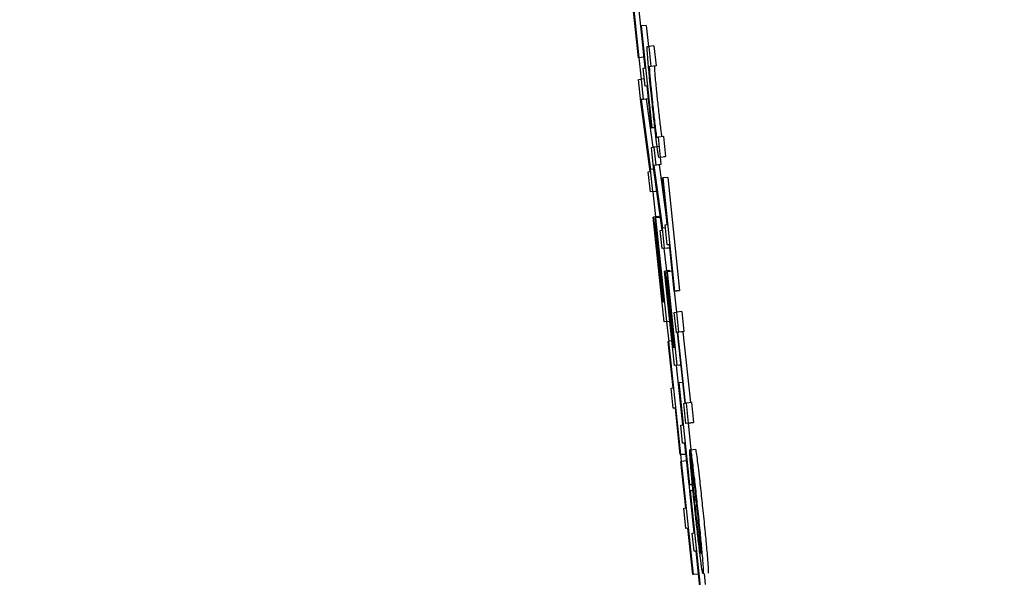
# Model space of a CAD drawing. Header units: inches. Extents: x 170 to 312, y 215 to 248.
# Tile 307 of 656: x 210.2396 to 210.2776, y 243.5467 to 243.5683. Entities that reach past the tile are written whole.
import ezdxf

# ---------------------------------------------------------------- set-up
doc = ezdxf.new("R2010")
doc.units = ezdxf.units.IN
doc.header["$LTSCALE"] = 0.25
doc.header["$MEASUREMENT"] = 0
doc.layers.add('ANNOTATIONS', color=1, linetype='Continuous')
doc.layers.add('MOTOR RH', color=7, linetype='Continuous')
doc.styles.add('ARIAL', font='arial.ttf', dxfattribs={"height": 0.09375})
doc.dimstyles.new('STANDARD$0', dxfattribs={"dimtxt": 0.09375, "dimasz": 0.09375, "dimexe": 0.03125, "dimexo": 0.046875, "dimgap": 0.09, "dimtad": 0, "dimtih": 1, "dimtoh": 1, "dimdec": 4, "dimzin": 0, "dimdsep": 46, "dimtxsty": 'ARIAL', "dimcen": 0.09, "dimadec": 0, "dimazin": 0, "dimtfac": 1, "dimtdec": 4, "dimtofl": 0, "dimtmove": 0, "dimatfit": 1, "dimfxl": 1, "dimtolj": 1, "dimtzin": 0, "dimarcsym": 0})

# ---------------------------------------------------------------- blocks, each defined once
blk = doc.blocks.new('*D26')
at = {"layer": 'ANNOTATIONS', "color": 0, "lineweight": -2, "transparency": 16777216}
for p, q in [((209.9529949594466, 244.1250466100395), (211.7989574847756, 244.1250466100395)), ((211.7677074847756, 244.0312966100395), (211.7677074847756, 242.3316655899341)), ((211.7677074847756, 240.1971744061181), (211.7677074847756, 241.8968054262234)), ((211.0371824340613, 240.1034244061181), (211.7989574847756, 240.1034244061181))]:
    blk.add_line(p, q, dxfattribs=at)
at = {"layer": 'ANNOTATIONS', "color": 0, "transparency": 16777216}
for points in [[(211.7520824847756, 244.0312966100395), (211.7833324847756, 244.0312966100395), (211.7677074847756, 244.1250466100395)], [(211.7520824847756, 240.1971744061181), (211.7833324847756, 240.1971744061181), (211.7677074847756, 240.1034244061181)]]:
    blk.add_solid(points, dxfattribs=at)
at = {"layer": 'defpoints', "color": 0, "transparency": 16777216}
for p in [(209.9061199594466, 244.1250466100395), (210.9903074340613, 240.1034244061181), (211.7677074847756, 240.1034244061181)]:
    blk.add_point(p, dxfattribs=at)
at = {"layer": 'ANNOTATIONS', "color": 0, "transparency": 16777216, "insert": (211.7677074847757, 242.1142355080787), "char_height": 0.09375, "attachment_point": 5, "style": 'ARIAL'}
blk.add_mtext('\\A1;OPENING\\PHEIGHT', dxfattribs=at)
blk = doc.blocks.new('*D27')
at = {"layer": 'ANNOTATIONS', "color": 0, "lineweight": -2, "transparency": 16777216}
for p, q in [((209.9529949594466, 244.961030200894), (212.4539461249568, 244.961030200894)), ((212.4226961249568, 244.867280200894), (212.4226961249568, 242.7496573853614)), ((212.4226961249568, 240.1971744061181), (212.4226961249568, 242.3147972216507)), ((211.9575265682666, 240.1034244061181), (212.4539461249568, 240.1034244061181))]:
    blk.add_line(p, q, dxfattribs=at)
at = {"layer": 'ANNOTATIONS', "color": 0, "transparency": 16777216}
for points in [[(212.4070711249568, 244.867280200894), (212.4383211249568, 244.867280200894), (212.4226961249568, 244.961030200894)], [(212.4070711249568, 240.1971744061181), (212.4383211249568, 240.1971744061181), (212.4226961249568, 240.1034244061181)]]:
    blk.add_solid(points, dxfattribs=at)
at = {"layer": 'defpoints', "color": 0, "transparency": 16777216}
for p in [(209.9061199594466, 244.961030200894), (211.9106515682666, 240.1034244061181), (212.4226961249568, 240.1034244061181)]:
    blk.add_point(p, dxfattribs=at)
at = {"layer": 'ANNOTATIONS', "color": 0, "transparency": 16777216, "insert": (212.4226961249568, 242.5322273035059), "char_height": 0.09375, "attachment_point": 5, "style": 'ARIAL'}
blk.add_mtext('\\A1;TOTAL\\PHEIGHT', dxfattribs=at)

msp = doc.modelspace()

# ---------------------------------------------------------------- linework, layer by layer
at = {"layer": 'MOTOR RH'}
for p, q in [((210.2630495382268, 243.5711706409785), (210.2635093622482, 243.566797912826)), ((210.2635027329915, 243.5687432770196), (210.2637051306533, 243.5668185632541)), ((210.2634970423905, 243.5667965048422), (210.2633080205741, 243.5685940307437)), ((210.2635909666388, 243.5680298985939), (210.2636033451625, 243.5680313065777)), ((210.2637610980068, 243.5664121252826), (210.2635909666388, 243.5680298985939)), ((210.2637990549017, 243.5680519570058), (210.2636033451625, 243.5680313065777)), ((210.2636033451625, 243.5680313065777), (210.2640171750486, 243.5640959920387)), ((210.2637990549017, 243.5680519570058), (210.2638846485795, 243.5672381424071)), ((210.2638347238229, 243.5672315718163), (210.2638962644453, 243.5672395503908)), ((210.2640920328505, 243.5672602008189), (210.2638962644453, 243.5672395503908)), ((210.2638962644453, 243.5672395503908), (210.2639780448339, 243.5664618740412)), ((210.2640920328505, 243.5672602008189), (210.2641738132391, 243.5664825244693)), ((210.2637051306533, 243.5668185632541), (210.2634970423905, 243.5667965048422)), ((210.2635093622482, 243.566797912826), (210.2634970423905, 243.5667965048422)), ((210.263515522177, 243.5667983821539), (210.2636019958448, 243.5659723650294)), ((210.2637051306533, 243.5668185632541), (210.2636928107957, 243.5668171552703)), ((210.2636769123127, 243.5664013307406), (210.2637610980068, 243.5664121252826)), ((210.2637504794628, 243.5657015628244), (210.2636769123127, 243.5664013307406)), ((210.2639780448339, 243.5664618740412), (210.2639177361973, 243.5664538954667)), ((210.2641738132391, 243.5664825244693), (210.2639780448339, 243.5664618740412)), ((210.2641738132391, 243.5664825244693), (210.2641135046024, 243.5664745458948)), ((210.263499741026, 243.5659596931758), (210.2635962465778, 243.5659718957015)), ((210.263590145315, 243.5650998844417), (210.263499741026, 243.5659596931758)), ((210.2637206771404, 243.565985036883), (210.2635962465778, 243.5659718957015)), ((210.2635962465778, 243.5659718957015), (210.2636780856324, 243.565194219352)), ((210.2638347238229, 243.5657123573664), (210.2637504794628, 243.5657015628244)), ((210.2638348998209, 243.5657104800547), (210.2637504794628, 243.5657015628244)), ((210.2638218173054, 243.565709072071), (210.2638737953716, 243.56521486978)), ((210.2640048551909, 243.564094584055), (210.2638347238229, 243.5657123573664)), ((210.2639515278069, 243.5624040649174), (210.263590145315, 243.5650998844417)), ((210.2637977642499, 243.5652050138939), (210.2636019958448, 243.5651843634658)), ((210.2636780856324, 243.565194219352), (210.2636019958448, 243.5651843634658)), ((210.2636019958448, 243.5651843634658), (210.2639625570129, 243.5624885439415)), ((210.2638737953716, 243.56521486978), (210.2636780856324, 243.565194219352)), ((210.2638737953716, 243.56521486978), (210.2637977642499, 243.5652050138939)), ((210.2637977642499, 243.5652050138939), (210.2640463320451, 243.5633464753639)), ((210.2640048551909, 243.564094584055), (210.2641291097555, 243.5641077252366)), ((210.2640048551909, 243.564094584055), (210.2640171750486, 243.5640959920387)), ((210.2641291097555, 243.5641077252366), (210.2640171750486, 243.5640959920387)), ((210.2644602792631, 243.5637585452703), (210.264264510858, 243.5637378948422)), ((210.2644602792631, 243.5637585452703), (210.2645420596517, 243.5629803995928)), ((210.264291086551, 243.5633732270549), (210.2640953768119, 243.5633525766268)), ((210.2642042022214, 243.5637299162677), (210.264264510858, 243.5637378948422)), ((210.2643462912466, 243.5629597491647), (210.264264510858, 243.5637378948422)), ((210.263998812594, 243.5633403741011), (210.2640953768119, 243.5633525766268)), ((210.2640801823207, 243.5625664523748), (210.263998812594, 243.5633403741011)), ((210.2640953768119, 243.5633525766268), (210.264169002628, 243.5626528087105)), ((210.2642886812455, 243.5626636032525), (210.2640929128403, 243.5626429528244)), ((210.264169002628, 243.5626528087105), (210.2640929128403, 243.5626429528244)), ((210.2640929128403, 243.5626429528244), (210.2644250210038, 243.5602174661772)), ((210.2643647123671, 243.5626729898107), (210.264169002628, 243.5626528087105)), ((210.2643462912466, 243.5629597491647), (210.2642847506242, 243.5629522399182)), ((210.2643647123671, 243.5626729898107), (210.2642886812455, 243.5626636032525)), ((210.2642886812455, 243.5626636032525), (210.2646040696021, 243.5603606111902)), ((210.2643348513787, 243.5629574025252), (210.2643647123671, 243.5626729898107)), ((210.2643462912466, 243.5629597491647), (210.2645420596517, 243.5629803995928)), ((210.2645420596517, 243.5629803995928), (210.2644805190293, 243.5629728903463)), ((210.2638746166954, 243.5623946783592), (210.2639515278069, 243.5624040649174)), ((210.263956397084, 243.5616165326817), (210.2638746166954, 243.5623946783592)), ((210.264089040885, 243.5625021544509), (210.2639625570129, 243.5624885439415)), ((210.2640529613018, 243.5616292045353), (210.2639625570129, 243.5624885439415)), ((210.264413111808, 243.5601414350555), (210.2640801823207, 243.5625664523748)), ((210.2644181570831, 243.5621581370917), (210.2644304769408, 243.5621600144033)), ((210.2646071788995, 243.5603610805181), (210.2644181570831, 243.5621581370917)), ((210.2646261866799, 243.5621806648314), (210.2644304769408, 243.5621600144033)), ((210.2644304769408, 243.5621600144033), (210.2648903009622, 243.5577872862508)), ((210.2646261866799, 243.5621806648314), (210.2650860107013, 243.5578079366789)), ((210.2641521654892, 243.5616371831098), (210.263956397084, 243.5616165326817)), ((210.2640529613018, 243.5616292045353), (210.263956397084, 243.5616165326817)), ((210.2640529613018, 243.5616292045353), (210.2642066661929, 243.5616451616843)), ((210.2640568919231, 243.5616273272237), (210.264158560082, 243.5606562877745)), ((210.2642067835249, 243.5616442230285), (210.2641521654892, 243.5616371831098)), ((210.2640585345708, 243.5606454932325), (210.2640709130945, 243.5606469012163)), ((210.2644843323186, 243.556596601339), (210.2640585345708, 243.5606454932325)), ((210.2642666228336, 243.5606675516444), (210.2640709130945, 243.5606469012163)), ((210.2640709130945, 243.5606469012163), (210.2644148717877, 243.5573756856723)), ((210.264131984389, 243.5603681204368), (210.2641443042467, 243.5603695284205)), ((210.2644461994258, 243.5573799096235), (210.264131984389, 243.5603681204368)), ((210.2641725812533, 243.5603728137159), (210.2641443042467, 243.5603695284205)), ((210.2641443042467, 243.5603695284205), (210.2644585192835, 243.5573813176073)), ((210.2641471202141, 243.5606154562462), (210.2641594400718, 243.5606168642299)), ((210.2644867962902, 243.5573850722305), (210.2641471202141, 243.5606154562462)), ((210.2643451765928, 243.5606365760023), (210.2641594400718, 243.5606168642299)), ((210.2641594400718, 243.5606168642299), (210.2645808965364, 243.5566088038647)), ((210.2642666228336, 243.5606675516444), (210.2642707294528, 243.5606285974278)), ((210.2643882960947, 243.5603225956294), (210.2644073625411, 243.5601409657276)), ((210.2645229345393, 243.5603502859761), (210.2646071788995, 243.5603610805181)), ((210.2646047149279, 243.5595721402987), (210.2645229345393, 243.5603502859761)), ((210.2643362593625, 243.5601315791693), (210.264413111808, 243.5601414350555)), ((210.2644098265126, 243.5594318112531), (210.2643362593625, 243.5601315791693)), ((210.2645356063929, 243.5602291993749), (210.2644250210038, 243.5602174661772)), ((210.2645063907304, 243.5594440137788), (210.2644250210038, 243.5602174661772)), ((210.2646889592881, 243.5595829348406), (210.2646047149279, 243.5595721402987)), ((210.264689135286, 243.559581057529), (210.2646047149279, 243.5595721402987)), ((210.2648779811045, 243.5577858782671), (210.2646889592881, 243.5595829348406)), ((210.2646055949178, 243.5594524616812), (210.2644098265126, 243.5594318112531)), ((210.2645063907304, 243.5594440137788), (210.2644098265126, 243.5594318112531)), ((210.2644811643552, 243.5594393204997), (210.2645730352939, 243.5585654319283)), ((210.2645063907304, 243.5594440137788), (210.2647013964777, 243.5594646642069)), ((210.2647013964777, 243.5594646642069), (210.2646055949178, 243.5594524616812)), ((210.2645017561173, 243.5585574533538), (210.264514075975, 243.5585593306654)), ((210.2648849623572, 243.554913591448), (210.2645017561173, 243.5585574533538)), ((210.2647098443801, 243.5585795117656), (210.264514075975, 243.5585593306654)), ((210.264514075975, 243.5585593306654), (210.2648237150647, 243.5556152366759)), ((210.2645898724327, 243.5585316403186), (210.2646021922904, 243.5585330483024)), ((210.2648955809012, 243.5556241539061), (210.2645898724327, 243.5585316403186)), ((210.2647971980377, 243.5585536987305), (210.2646021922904, 243.5585330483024)), ((210.2646021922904, 243.5585330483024), (210.264981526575, 243.5549257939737)), ((210.2647098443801, 243.5585795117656), (210.2647135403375, 243.5585447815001)), ((210.2645722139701, 243.5583087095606), (210.2645845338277, 243.5583101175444)), ((210.2648550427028, 243.5556189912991), (210.2645722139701, 243.5583087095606)), ((210.2646128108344, 243.5583129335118), (210.2645845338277, 243.5583101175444)), ((210.2645845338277, 243.5583101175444), (210.2648673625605, 243.5556208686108)), ((210.2650736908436, 243.5578060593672), (210.2648779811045, 243.5577858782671)), ((210.2648903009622, 243.5577872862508), (210.2648779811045, 243.5577858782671)), ((210.2648786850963, 243.5577858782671), (210.2649636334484, 243.5569781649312)), ((210.2648903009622, 243.5577872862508), (210.2650860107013, 243.5578079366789)), ((210.2650860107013, 243.5578079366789), (210.2650736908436, 243.5578060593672)), ((210.2644148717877, 243.5573756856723), (210.2644461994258, 243.5573799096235)), ((210.2644585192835, 243.5573813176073), (210.2644867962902, 243.5573850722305)), ((210.2648786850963, 243.5569673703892), (210.2649751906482, 243.5569795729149)), ((210.2649604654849, 243.5561896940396), (210.2648786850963, 243.5569673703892)), ((210.2651709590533, 243.557000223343), (210.2649751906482, 243.5569795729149)), ((210.2650570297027, 243.5562018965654), (210.2649751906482, 243.5569795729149)), ((210.2651709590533, 243.557000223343), (210.2652527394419, 243.5562225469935)), ((210.2646801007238, 243.5566172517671), (210.2644843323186, 243.556596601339)), ((210.2645808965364, 243.5566088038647), (210.2644843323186, 243.556596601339)), ((210.2645808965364, 243.5566088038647), (210.264705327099, 243.5566219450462)), ((210.2645825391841, 243.5566069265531), (210.264662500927, 243.555842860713)), ((210.264705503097, 243.5566205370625), (210.2646801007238, 243.5566172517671)), ((210.2650051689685, 243.5561953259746), (210.2649604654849, 243.5561896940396)), ((210.2650052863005, 243.5561943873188), (210.2649604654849, 243.5561896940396)), ((210.2652928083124, 243.5534600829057), (210.2650051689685, 243.5561953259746)), ((210.2652131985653, 243.5562173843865), (210.2650174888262, 243.5561967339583)), ((210.2650174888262, 243.5561967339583), (210.2650570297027, 243.5562018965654)), ((210.26530512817, 243.5534614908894), (210.2650174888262, 243.5561967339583)), ((210.2652527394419, 243.5562225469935), (210.2650570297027, 243.5562018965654)), ((210.2652527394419, 243.5562225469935), (210.2652131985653, 243.5562173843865)), ((210.2652131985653, 243.5562173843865), (210.2655007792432, 243.5534830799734)), ((210.2646484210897, 243.55584802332), (210.2646607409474, 243.5558499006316)), ((210.2648374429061, 243.5540509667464), (210.2646484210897, 243.55584802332)), ((210.26478517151, 243.5558630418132), (210.2646607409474, 243.5558499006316)), ((210.2646607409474, 243.5558499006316), (210.2651205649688, 243.5514771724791)), ((210.2648237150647, 243.5556152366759), (210.2648550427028, 243.5556189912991)), ((210.2648673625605, 243.5556208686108), (210.2648955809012, 243.5556241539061)), ((210.2650807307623, 243.5549342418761), (210.2648849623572, 243.554913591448)), ((210.264981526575, 243.5549257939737), (210.2648849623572, 243.554913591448)), ((210.2649563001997, 243.5549211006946), (210.2651981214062, 243.5526218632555)), ((210.264981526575, 243.5549257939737), (210.2651369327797, 243.5549422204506)), ((210.2651370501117, 243.5549412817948), (210.2650807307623, 243.5549342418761)), ((210.2650410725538, 243.5542410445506), (210.2650533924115, 243.5542424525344)), ((210.2652087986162, 243.5542588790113), (210.2650533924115, 243.5542424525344)), ((210.2650533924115, 243.5542424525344), (210.2654672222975, 243.5503071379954)), ((210.264753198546, 243.5540401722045), (210.2648374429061, 243.5540509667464)), ((210.2648349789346, 243.553262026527), (210.264753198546, 243.5540401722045)), ((210.2652112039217, 243.5526232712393), (210.2650410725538, 243.5542410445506)), ((210.2655403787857, 243.5534873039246), (210.2653446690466, 243.5534666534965)), ((210.2655403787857, 243.5534873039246), (210.2656221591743, 243.552709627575)), ((210.2649192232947, 243.553272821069), (210.2648349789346, 243.553262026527)), ((210.2649193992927, 243.5532709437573), (210.2648349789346, 243.553262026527)), ((210.2651082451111, 243.5514757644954), (210.2649192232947, 243.553272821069)), ((210.2652481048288, 243.5534544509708), (210.2652928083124, 243.5534600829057)), ((210.2653298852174, 243.5526767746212), (210.2652481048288, 243.5534544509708)), ((210.2653446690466, 243.5534666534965), (210.26530512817, 243.5534614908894)), ((210.2654264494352, 243.5526889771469), (210.2653446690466, 243.5534666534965)), ((210.2651269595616, 243.5526124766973), (210.2652112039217, 243.5526232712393)), ((210.2652005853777, 243.5519127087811), (210.2651269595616, 243.5526124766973)), ((210.2655256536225, 243.5526974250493), (210.2653298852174, 243.5526767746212)), ((210.2654264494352, 243.5526889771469), (210.2653298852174, 243.5526767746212)), ((210.2654150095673, 243.5526856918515), (210.2655221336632, 243.5516672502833)), ((210.2654264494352, 243.5526889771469), (210.2656221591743, 243.552709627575)), ((210.2656221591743, 243.552709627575), (210.2655256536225, 243.5526974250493)), ((210.2652847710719, 243.5519235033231), (210.2652005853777, 243.5519127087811)), ((210.2652850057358, 243.5519216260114), (210.2652005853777, 243.5519127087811)), ((210.2652718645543, 243.5519202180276), (210.2653163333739, 243.5514978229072)), ((210.2654549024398, 243.5503057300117), (210.2652847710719, 243.5519235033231)), ((210.2655033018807, 243.5516649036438), (210.2654732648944, 243.5516616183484)), ((210.2654732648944, 243.5516616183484), (210.265555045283, 243.5508839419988)), ((210.2655032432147, 243.5516653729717), (210.2656990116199, 243.5516860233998)), ((210.2655850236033, 243.5508876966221), (210.2655032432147, 243.5516653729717)), ((210.2653040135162, 243.5514959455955), (210.2651082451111, 243.5514757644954)), ((210.2651205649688, 243.5514771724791), (210.2651082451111, 243.5514757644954)), ((210.265119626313, 243.5514767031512), (210.2651598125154, 243.5510923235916)), ((210.2651205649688, 243.5514771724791), (210.2653163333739, 243.5514978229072)), ((210.2651360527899, 243.5512115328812), (210.2651483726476, 243.5512129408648)), ((210.2653250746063, 243.5494140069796), (210.2651360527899, 243.5512115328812)), ((210.2653440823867, 243.551233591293), (210.2651483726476, 243.5512129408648)), ((210.2651483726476, 243.5512129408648), (210.2656081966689, 243.5468402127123)), ((210.2653163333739, 243.5514978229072), (210.2653040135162, 243.5514959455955)), ((210.2653440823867, 243.551233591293), (210.2656369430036, 243.5484485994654)), ((210.2655792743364, 243.5503188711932), (210.2654549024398, 243.5503057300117)), ((210.2654672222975, 243.5503071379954), (210.2654549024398, 243.5503057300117)), ((210.2654672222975, 243.5503071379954), (210.2655792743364, 243.5503188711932)), ((210.2654798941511, 243.5500677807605), (210.2654922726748, 243.5500696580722)), ((210.2656500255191, 243.5484504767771), (210.2654798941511, 243.5500677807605)), ((210.265602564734, 243.550080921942), (210.2654922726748, 243.5500696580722)), ((210.2654922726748, 243.5500696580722), (210.2659061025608, 243.5461343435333)), ((210.2652408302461, 243.5494032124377), (210.2653250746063, 243.5494140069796)), ((210.2653226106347, 243.5486255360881), (210.2652408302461, 243.5494032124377)), ((210.2654068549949, 243.5486363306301), (210.2653226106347, 243.5486255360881)), ((210.2654070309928, 243.5486344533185), (210.2653226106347, 243.5486255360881)), ((210.2655958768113, 243.5468388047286), (210.2654068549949, 243.5486363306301)), ((210.2655658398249, 243.5484396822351), (210.2656500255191, 243.5484504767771)), ((210.2656394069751, 243.547739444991), (210.2655658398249, 243.5484396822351)), ((210.2657236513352, 243.5477502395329), (210.2656394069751, 243.547739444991)), ((210.2657238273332, 243.5477483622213), (210.2656394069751, 243.547739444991)), ((210.2657107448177, 243.5477469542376), (210.2658039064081, 243.5468608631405)), ((210.2658937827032, 243.5461324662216), (210.2657236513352, 243.5477502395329)), ((210.2658039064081, 243.5468608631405), (210.2655958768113, 243.5468388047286)), ((210.2656081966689, 243.5468402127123), (210.2655958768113, 243.5468388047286)), ((210.2658039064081, 243.5468608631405), (210.2657915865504, 243.5468594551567)), ((210.2660258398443, 243.5468777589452), (210.2660693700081, 243.5464633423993))]:
    msp.add_line(p, q, dxfattribs=at)
for points, knots in [([(210.2638686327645, 243.5666430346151), (210.2638577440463, 243.5667711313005), (210.2638360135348, 243.5670267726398), (210.2638275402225, 243.5672032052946), (210.2638323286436, 243.5672221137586), (210.2638347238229, 243.5672315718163)], [0, 0, 0, 0, 0.3342036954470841, 0.6669671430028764, 0.9999999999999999, 0.9999999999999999, 0.9999999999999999, 0.9999999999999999]), ([(210.2640226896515, 243.5650872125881), (210.2639892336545, 243.5654084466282), (210.2639297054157, 243.5659800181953), (210.2638872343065, 243.5664410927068), (210.2638686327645, 243.5666430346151)], [0, 0, 0, 0, 0.5620189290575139, 1, 1, 1, 1]), ([(210.2639177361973, 243.5664538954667), (210.2639150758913, 243.5664414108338), (210.2639108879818, 243.5664217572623), (210.2639246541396, 243.5662164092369), (210.2639485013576, 243.5659455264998), (210.2639861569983, 243.5655578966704), (210.2640163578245, 243.5652680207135), (210.2640346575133, 243.5650923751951)], [0, 0, 0, 0, 0.2892752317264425, 0.4553831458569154, 0.6228039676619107, 0.7714443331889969, 1, 1, 1, 1]), ([(210.2641135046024, 243.5664745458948), (210.2641108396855, 243.5664620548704), (210.2641066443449, 243.5664423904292), (210.2641204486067, 243.5662370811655), (210.2641441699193, 243.5659661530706), (210.2641819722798, 243.5655785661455), (210.2642121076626, 243.5652886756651), (210.2642303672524, 243.5651130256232)], [0, 0, 0, 0, 0.2892645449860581, 0.4553850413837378, 0.6227965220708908, 0.7714453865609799, 1, 1, 1, 1]), ([(210.2641376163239, 243.564031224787), (210.2641259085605, 243.5641358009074), (210.264101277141, 243.5643558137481), (210.2640625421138, 243.5647112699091), (210.2640360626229, 243.5649610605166), (210.2640226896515, 243.5650872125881)], [0, 0, 0, 0, 0.3095833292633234, 0.6513179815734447, 1, 1, 1, 1]), ([(210.2640346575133, 243.5650923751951), (210.2640573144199, 243.5648793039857), (210.2640927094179, 243.5645464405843), (210.2641386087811, 243.564148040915), (210.264170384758, 243.5638980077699), (210.2641934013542, 243.56374980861), (210.2642004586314, 243.5637368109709), (210.2642042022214, 243.5637299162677)], [0, 0, 0, 0, 0.2749757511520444, 0.4295717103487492, 0.5844966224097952, 0.7795928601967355, 1, 1, 1, 1]), ([(210.2642303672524, 243.5651130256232), (210.2642530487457, 243.5648999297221), (210.2642884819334, 243.5645670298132), (210.2643343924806, 243.5641687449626), (210.2643661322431, 243.56391800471), (210.2643891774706, 243.5637706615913), (210.2643962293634, 243.563757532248), (210.2643999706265, 243.5637505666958)], [0, 0, 0, 0, 0.2749622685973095, 0.4295479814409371, 0.5845829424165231, 0.7796074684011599, 1, 1, 1, 1]), ([(210.2642333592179, 243.5632352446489), (210.2642246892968, 243.5633019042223), (210.2642017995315, 243.5634778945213), (210.2641672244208, 243.5637700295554), (210.2641427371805, 243.5639860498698), (210.2641376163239, 243.564031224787)], [0, 0, 0, 0, 0.3253281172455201, 0.8589102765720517, 1, 1, 1, 1]), ([(210.2642847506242, 243.5629522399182), (210.2642811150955, 243.5629581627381), (210.2642748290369, 243.5629684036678), (210.2642579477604, 243.5630580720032), (210.264241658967, 243.5631754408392), (210.2642333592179, 243.5632352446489)], [0, 0, 0, 0, 0.4021748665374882, 0.6953857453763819, 0.9999999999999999, 0.9999999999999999, 0.9999999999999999, 0.9999999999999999]), ([(210.2654974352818, 243.5512270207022), (210.2654917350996, 243.5513026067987), (210.2654805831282, 243.551450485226), (210.2654737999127, 243.5515854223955), (210.2654734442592, 243.5516360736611), (210.2654732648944, 243.5516616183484)], [0, 0, 0, 0, 0.3413508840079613, 0.6678269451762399, 1, 1, 1, 1]), ([(210.2655032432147, 243.5516653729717), (210.2655083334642, 243.5516427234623), (210.2655203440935, 243.5515892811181), (210.2655541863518, 243.5513476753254), (210.2655863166, 243.5510842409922), (210.2656000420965, 243.5509717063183)], [0, 0, 0, 0, 0.2964348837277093, 0.6994489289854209, 1, 1, 1, 1]), ([(210.2656990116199, 243.5516860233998), (210.2657041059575, 243.5516631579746), (210.2657161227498, 243.5516092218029), (210.2657498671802, 243.5513684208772), (210.265782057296, 243.5511049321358), (210.2657958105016, 243.5509923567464)], [0, 0, 0, 0, 0.2965156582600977, 0.6994367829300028, 1, 1, 1, 1]), ([(210.2655663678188, 243.5504516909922), (210.2655570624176, 243.55055022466), (210.2655382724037, 243.550749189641), (210.2655151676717, 243.5510107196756), (210.2655033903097, 243.5511543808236), (210.2654974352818, 243.5512270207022)], [0, 0, 0, 0, 0.3266109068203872, 0.6595119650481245, 1, 1, 1, 1]), ([(210.265555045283, 243.5508839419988), (210.2655563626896, 243.5508439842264), (210.26555930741, 243.5507546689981), (210.2655739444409, 243.5505491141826), (210.2655906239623, 243.5503609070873), (210.2655940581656, 243.5503221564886)], [0, 0, 0, 0, 0.3913113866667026, 0.87467503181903, 1, 1, 1, 1]), ([(210.2656565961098, 243.5503526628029), (210.2656470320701, 243.5504325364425), (210.2656235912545, 243.550628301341), (210.2655999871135, 243.5507997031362), (210.2655891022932, 243.5508637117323), (210.2655850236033, 243.5508876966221)], [0, 0, 0, 0, 0.3011659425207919, 0.738137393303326, 1, 1, 1, 1]), ([(210.2656000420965, 243.5509717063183), (210.2656172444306, 243.5508255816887), (210.2656594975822, 243.5504666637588), (210.2657210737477, 243.5499050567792), (210.265761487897, 243.5495227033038), (210.2657745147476, 243.5493994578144)], [0, 0, 0, 0, 0.3175699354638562, 0.780029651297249, 0.9999999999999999, 0.9999999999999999, 0.9999999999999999, 0.9999999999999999]), ([(210.2657958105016, 243.5509923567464), (210.2658129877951, 243.5508462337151), (210.2658551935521, 243.5504871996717), (210.2659168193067, 243.5499255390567), (210.2659572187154, 243.5495431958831), (210.2659702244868, 243.5494201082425)], [0, 0, 0, 0, 0.3175769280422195, 0.7803077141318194, 1, 1, 1, 1]), ([(210.265676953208, 243.5493567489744), (210.265663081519, 243.5494895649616), (210.2656366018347, 243.5497430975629), (210.2655988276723, 243.5501160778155), (210.2655772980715, 243.5503386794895), (210.2655663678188, 243.5504516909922)], [0, 0, 0, 0, 0.351348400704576, 0.670689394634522, 1, 1, 1, 1]), ([(210.2655940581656, 243.5503221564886), (210.2656023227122, 243.5502319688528), (210.2656221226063, 243.5500159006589), (210.2656573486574, 243.5496645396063), (210.2656826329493, 243.5494222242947), (210.2656916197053, 243.5493360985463)], [0, 0, 0, 0, 0.3159146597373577, 0.7568566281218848, 1, 1, 1, 1]), ([(210.2657629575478, 243.5493905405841), (210.2657502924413, 243.5495097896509), (210.265718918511, 243.5498051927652), (210.2656823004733, 243.5501339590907), (210.2656608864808, 243.5503161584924), (210.2656565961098, 243.5503526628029)], [0, 0, 0, 0, 0.3512087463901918, 0.8700123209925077, 1, 1, 1, 1]), ([(210.2658821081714, 243.5475338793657), (210.2658606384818, 243.5477098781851), (210.2658177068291, 243.5480618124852), (210.2657441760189, 243.5487226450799), (210.2656978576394, 243.5491595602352), (210.265676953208, 243.5493567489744)], [0, 0, 0, 0, 0.3543709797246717, 0.7086144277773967, 1, 1, 1, 1]), ([(210.2656916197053, 243.5493360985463), (210.2657116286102, 243.5491482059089), (210.2657484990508, 243.5488019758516), (210.2657978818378, 243.5483712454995), (210.26582161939, 243.5481818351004), (210.2658322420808, 243.5480970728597)], [0, 0, 0, 0, 0.3959976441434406, 0.7297054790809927, 1, 1, 1, 1]), ([(210.2658865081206, 243.548116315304), (210.2658762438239, 243.548234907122), (210.265855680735, 243.5484724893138), (210.2658102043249, 243.5489366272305), (210.2657776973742, 243.5492489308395), (210.2657629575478, 243.5493905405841)], [0, 0, 0, 0, 0.3526389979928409, 0.7064631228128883, 1, 1, 1, 1]), ([(210.2657745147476, 243.5493994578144), (210.2658046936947, 243.5491086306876), (210.2658605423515, 243.5485704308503), (210.2659204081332, 243.5479451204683), (210.2659444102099, 243.547667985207), (210.2659535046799, 243.5475629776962)], [0, 0, 0, 0, 0.4220323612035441, 0.7810060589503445, 1, 1, 1, 1]), ([(210.2659702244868, 243.5494201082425), (210.2660004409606, 243.5491292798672), (210.2660563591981, 243.5485910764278), (210.2661160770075, 243.5479657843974), (210.266140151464, 243.5476886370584), (210.2661492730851, 243.5475836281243)], [0, 0, 0, 0, 0.4220355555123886, 0.7810138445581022, 1, 1, 1, 1]), ([(210.2658322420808, 243.5480970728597), (210.2658429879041, 243.5480160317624), (210.2658725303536, 243.5477932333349), (210.2658956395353, 243.547668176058), (210.2659041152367, 243.5476561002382), (210.2659072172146, 243.5476516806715)], [0, 0, 0, 0, 0.2660332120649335, 0.7313793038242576, 1, 1, 1, 1]), ([(210.2659072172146, 243.5476516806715), (210.2659096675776, 243.5476585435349), (210.2659160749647, 243.5476764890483), (210.2659087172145, 243.547840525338), (210.2658908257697, 243.5480626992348), (210.2658865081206, 243.548116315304)], [0, 0, 0, 0, 0.3196376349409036, 0.8358116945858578, 1, 1, 1, 1]), ([(210.2659879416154, 243.5468735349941), (210.2659783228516, 243.5468945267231), (210.2659610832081, 243.546932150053), (210.2659063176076, 243.5473494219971), (210.2658821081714, 243.5475338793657)], [0, 0, 0, 0, 0.5579444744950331, 1, 1, 1, 1]), ([(210.2659535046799, 243.5475629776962), (210.2659636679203, 243.5474378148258), (210.2659896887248, 243.5471173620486), (210.2659984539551, 243.5469058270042), (210.2659910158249, 243.5468829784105), (210.2659879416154, 243.5468735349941)], [0, 0, 0, 0, 0.2732653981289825, 0.6996376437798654, 1, 1, 1, 1]), ([(210.2661492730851, 243.5475836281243), (210.2661594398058, 243.5474584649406), (210.2661854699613, 243.5471380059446), (210.2661941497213, 243.546926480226), (210.2661867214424, 243.5469036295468), (210.2661836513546, 243.5468941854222)], [0, 0, 0, 0, 0.2732621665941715, 0.6996411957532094, 1, 1, 1, 1])]:
    msp.add_open_spline(points, degree=3, knots=knots, dxfattribs=at)

# ---------------------------------------------------------------- dimensions: what is measured, and where the dimension line sits
at = {"layer": 'ANNOTATIONS'}
for base, p1, p2, text, picture, middle in [((212.4226961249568, 240.1034244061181), (209.9061199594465, 244.9610302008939), (211.9106515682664, 240.1034244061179), 'TOTAL\\PHEIGHT', '*D27', (212.4226961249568, 242.5322273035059)), ((211.7677074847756, 240.1034244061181), (209.9061199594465, 244.1250466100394), (210.9903074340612, 240.103424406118), 'OPENING\\PHEIGHT', '*D26', (211.7677074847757, 242.1142355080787))]:
    dim = msp.add_linear_dim(base=base, p1=p1, p2=p2, angle=90, text=text, dimstyle='STANDARD$0', dxfattribs=at)
    dim.commit()
    dim.dimension.update_dxf_attribs({"geometry": picture, "text_midpoint": middle})

doc.saveas('drawing.dxf')
